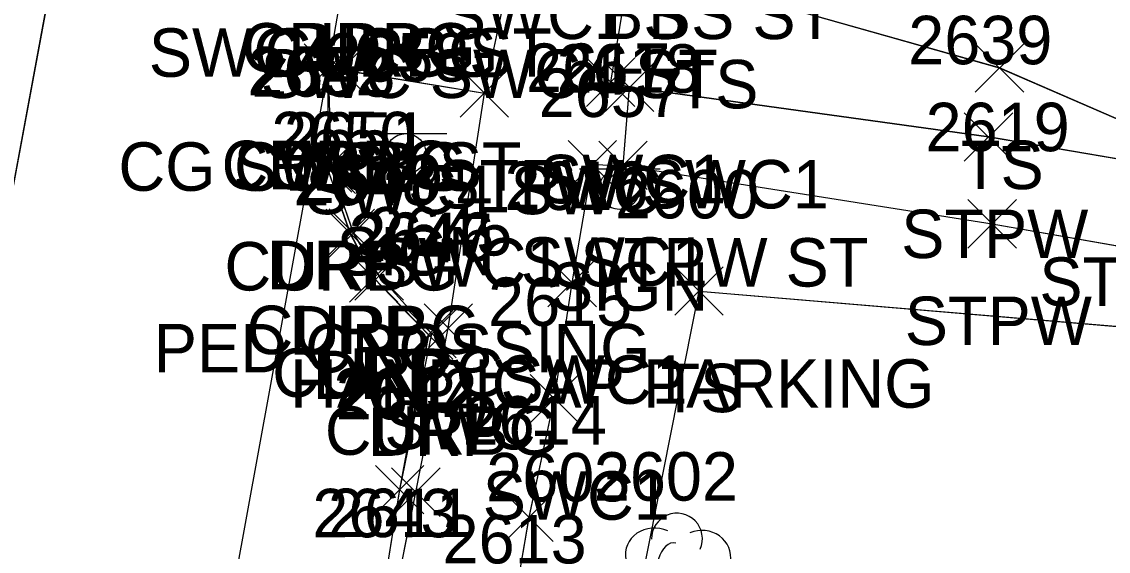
# Model space of a CAD drawing. Extents: x 1554668 to 1563881, y 831386 to 834374.
# Drawn here: x 1562220.69 to 1562265.54, y 832464.13 to 832485.99 of the extents above; entities that cross this region are included whole.
import ezdxf

# ---------------------------------------------------------------- set-up
doc = ezdxf.new("R2010")
doc.units = 0
for name, color, linetype in [('L_A', 7, 'Continuous'), ('L_I', 7, 'Continuous'), ('L_TIC', 7, 'Continuous'), ('LBF', 7, 'Continuous'), ('LELB', 7, 'Continuous'), ('LTD', 7, 'Continuous'), ('P_A', 7, 'Continuous'), ('P_TIC', 7, 'Continuous'), ('PET', 7, 'Continuous'), ('PRC', 7, 'Continuous'), ('R_A', 7, 'Continuous'), ('R_I', 7, 'Continuous'), ('R_TIC', 7, 'Continuous'), ('RC', 7, 'Continuous'), ('RDP', 7, 'Continuous'), ('RSW', 7, 'Continuous'), ('S_A', 7, 'Continuous'), ('S_C', 7, 'Continuous'), ('S_I', 7, 'Continuous'), ('SSGN', 7, 'Continuous')]:
    doc.layers.add(name, color=color, linetype=linetype)

msp = doc.modelspace()

# ---------------------------------------------------------------- linework, layer by layer
at = {"layer": 'L_TIC'}
for points in [[(1562260.05, 832483.08), (1562262.05, 832485.08)], [(1562262.05, 832483.08), (1562260.05, 832485.08)], [(1562244.776, 832482.282), (1562246.776, 832484.282)], [(1562246.776, 832482.282), (1562244.776, 832484.282)], [(1562259.597, 832480.234), (1562261.597, 832482.234)], [(1562261.597, 832480.234), (1562259.597, 832482.234)], [(1562244.508, 832479.058), (1562246.508, 832481.058)], [(1562246.508, 832479.058), (1562244.508, 832481.058)], [(1562259.746, 832476.645), (1562261.746, 832478.645)], [(1562261.746, 832476.645), (1562259.746, 832478.645)], [(1562247.648, 832473.873), (1562249.648, 832475.873)], [(1562249.648, 832473.873), (1562247.648, 832475.873)]]:
    msp.add_lwpolyline(points, dxfattribs=at)
at = {"layer": 'LBF'}
for points in [[(1562284.319, 832503.829), (1562276.666, 832505.059), (1562272.145, 832505.595), (1562271.854, 832504.462), (1562271.348, 832500.753), (1562271.032, 832499.553), (1562276.367, 832498.207), (1562274.042, 832484.736), (1562273.095, 832484.926), (1562272.166, 832479.262), (1562260.597, 832481.234), (1562245.776, 832483.282)], [(1562284.322, 832503.826), (1562276.671, 832505.059), (1562272.146, 832505.588), (1562271.859, 832504.46), (1562271.353, 832500.752), (1562271.037, 832499.552), (1562276.372, 832498.205), (1562274.048, 832484.735), (1562273.098, 832484.923), (1562272.168, 832479.258), (1562260.599, 832481.23), (1562245.778, 832483.275)], [(1562284.322, 832503.826), (1562276.671, 832505.059), (1562272.146, 832505.588), (1562271.859, 832504.46), (1562271.353, 832500.752), (1562271.037, 832499.552), (1562276.372, 832498.205), (1562274.048, 832484.735), (1562273.098, 832484.923), (1562272.168, 832479.258), (1562260.599, 832481.23), (1562245.778, 832483.275)], [(1562284.322, 832503.826), (1562276.671, 832505.059), (1562272.146, 832505.588), (1562271.859, 832504.46), (1562271.353, 832500.752), (1562271.037, 832499.552), (1562276.372, 832498.205), (1562274.048, 832484.735), (1562273.098, 832484.923), (1562272.168, 832479.258), (1562260.599, 832481.23), (1562245.778, 832483.275)], [(1562245.508, 832480.058), (1562260.746, 832477.645), (1562277.25, 832474.752), (1562293.85, 832471.573), (1562295.363, 832480.19), (1562278.842, 832482.926), (1562279.035, 832483.931), (1562278.058, 832484.164), (1562280.375, 832497.579), (1562283.129, 832496.908)], [(1562245.509, 832480.051), (1562260.751, 832477.644), (1562277.252, 832474.748), (1562293.855, 832471.571), (1562295.368, 832480.187), (1562278.848, 832482.924), (1562279.036, 832483.926), (1562278.062, 832484.161), (1562280.382, 832497.579), (1562283.132, 832496.904)], [(1562245.509, 832480.051), (1562260.751, 832477.644), (1562277.252, 832474.748), (1562293.855, 832471.571), (1562295.368, 832480.187), (1562278.848, 832482.924), (1562279.036, 832483.926), (1562278.062, 832484.161), (1562280.382, 832497.579), (1562283.132, 832496.904)], [(1562245.509, 832480.051), (1562260.751, 832477.644), (1562277.252, 832474.748), (1562293.855, 832471.571), (1562295.368, 832480.187), (1562278.848, 832482.924), (1562279.036, 832483.926), (1562278.062, 832484.161), (1562280.382, 832497.579), (1562283.132, 832496.904)]]:
    msp.add_lwpolyline(points, dxfattribs=at)
at = {"layer": 'LELB'}
for points in [[(1562272.166, 832479.262), (1562261.05, 832484.08), (1562249.271, 832487.414), (1562251.487, 832497.559), (1562253.109, 832504.194)], [(1562272.168, 832479.258), (1562261.056, 832484.079), (1562249.276, 832487.415), (1562251.489, 832497.553), (1562253.114, 832504.195)], [(1562272.168, 832479.258), (1562261.056, 832484.079), (1562249.276, 832487.415), (1562251.489, 832497.553), (1562253.114, 832504.195)], [(1562272.168, 832479.258), (1562261.056, 832484.079), (1562249.276, 832487.415), (1562251.489, 832497.553), (1562253.114, 832504.195)], [(1562234.219, 832363.249), (1562225.271, 832364.506), (1562227.698, 832371.808), (1562228.53, 832376.084), (1562233.297, 832391.54), (1562239.035, 832406.381), (1562235.401, 832414.225), (1562237.169, 832418.606), (1562243.381, 832448.273), (1562248.648, 832474.873), (1562269.134, 832473.144), (1562277.25, 832474.752)], [(1562234.221, 832363.243), (1562225.274, 832364.506), (1562227.701, 832371.803), (1562228.534, 832376.083), (1562233.299, 832391.535), (1562239.039, 832406.376), (1562235.405, 832414.22), (1562237.173, 832418.602), (1562243.383, 832448.269), (1562248.652, 832474.871), (1562269.138, 832473.141), (1562277.252, 832474.748)], [(1562234.221, 832363.243), (1562225.274, 832364.506), (1562227.701, 832371.803), (1562228.534, 832376.083), (1562233.299, 832391.535), (1562239.039, 832406.376), (1562235.405, 832414.22), (1562237.173, 832418.602), (1562243.383, 832448.269), (1562248.652, 832474.871), (1562269.138, 832473.141), (1562277.252, 832474.748)], [(1562234.221, 832363.243), (1562225.274, 832364.506), (1562227.701, 832371.803), (1562228.534, 832376.083), (1562233.299, 832391.535), (1562239.039, 832406.376), (1562235.405, 832414.22), (1562237.173, 832418.602), (1562243.383, 832448.269), (1562248.652, 832474.871), (1562269.138, 832473.141), (1562277.252, 832474.748)]]:
    msp.add_lwpolyline(points, dxfattribs=at)
at = {"layer": 'LTD'}
msp.add_arc((1562247.736, 832464.657), 1.047, 335.5272, 180.9563, dxfattribs=at)
for centre, major_axis, ratio, start_param, end_param in [((1562246.897, 832463.889), (1.21, -0.512), 0.895232, 1.570796, 4.712389), ((1562248.73, 832463.806), (-1.141, -0.483), 0.949671, 1.570796, 4.712389), ((1562247.48, 832463.681), (-0.208, -0.792), 0.645439, 3.141593, 6.283185)]:
    msp.add_ellipse(centre, major_axis=major_axis, ratio=ratio, start_param=start_param, end_param=end_param, dxfattribs=at)
at = {"layer": 'P_TIC'}
for points in [[(1562232.351, 832483.078), (1562234.351, 832485.078)], [(1562234.351, 832483.078), (1562232.351, 832485.078)]]:
    msp.add_lwpolyline(points, dxfattribs=at)
at = {"layer": 'PET'}
for points in [[(1562193.167, 832267.13), (1562201.146, 832309.703), (1562207.218, 832342.575), (1562208.538, 832349.445), (1562211.679, 832366.094), (1562212.836, 832373.113), (1562216.871, 832394.677), (1562221.784, 832421.25), (1562225.693, 832442.111), (1562233.351, 832484.078), (1562234.186, 832488.931), (1562241.957, 832528.547), (1562242.008, 832533.059), (1562244.222, 832536.962), (1562248.062, 832556.9), (1562257.295, 832610.994), (1562261.428, 832631.195), (1562266.166, 832657.988), (1562270.512, 832679.644), (1562276.163, 832714.072), (1562282.459, 832748.505), (1562288.68, 832787.056), (1562293.2, 832810.286), (1562300.396, 832850.568)], [(1562193.171, 832267.13), (1562201.149, 832309.703), (1562207.222, 832342.574), (1562208.542, 832349.444), (1562211.683, 832366.093), (1562212.84, 832373.112), (1562216.874, 832394.674), (1562221.788, 832421.249), (1562225.694, 832442.106), (1562233.354, 832484.072), (1562234.19, 832488.925), (1562241.961, 832528.547), (1562242.013, 832533.06), (1562244.225, 832536.956), (1562248.066, 832556.896), (1562257.301, 832610.991), (1562261.43, 832631.195), (1562266.171, 832657.989), (1562270.514, 832679.643), (1562276.166, 832714.07), (1562282.463, 832748.508), (1562288.682, 832787.054), (1562293.205, 832810.287), (1562300.398, 832850.573)], [(1562193.171, 832267.13), (1562201.149, 832309.703), (1562207.222, 832342.574), (1562208.542, 832349.444), (1562211.683, 832366.093), (1562212.84, 832373.112), (1562216.874, 832394.674), (1562221.788, 832421.249), (1562225.694, 832442.106), (1562233.354, 832484.072), (1562234.19, 832488.925), (1562241.961, 832528.547), (1562242.013, 832533.06), (1562244.225, 832536.956), (1562248.066, 832556.896), (1562257.301, 832610.991), (1562261.43, 832631.195), (1562266.171, 832657.989), (1562270.514, 832679.643), (1562276.166, 832714.07), (1562282.463, 832748.508), (1562288.682, 832787.054), (1562293.205, 832810.287), (1562300.398, 832850.573)], [(1562193.171, 832267.13), (1562201.149, 832309.703), (1562207.222, 832342.574), (1562208.542, 832349.444), (1562211.683, 832366.093), (1562212.84, 832373.112), (1562216.874, 832394.674), (1562221.788, 832421.249), (1562225.694, 832442.106), (1562233.354, 832484.072), (1562234.19, 832488.925), (1562241.961, 832528.547), (1562242.013, 832533.06), (1562244.225, 832536.956), (1562248.066, 832556.896), (1562257.301, 832610.991), (1562261.43, 832631.195), (1562266.171, 832657.989), (1562270.514, 832679.643), (1562276.166, 832714.07), (1562282.463, 832748.508), (1562288.682, 832787.054), (1562293.205, 832810.287), (1562300.398, 832850.573)]]:
    msp.add_lwpolyline(points, dxfattribs=at)
at = {"layer": 'PRC'}
for points in [[(1562110.411, 831900.561), (1562120.308, 831948.457), (1562125.632, 831978.446), (1562135.485, 832029.35), (1562141.594, 832061.08), (1562148.973, 832098.697), (1562154.265, 832127.132), (1562163.42, 832175.531), (1562172.445, 832223.752), (1562181.394, 832270.005), (1562188.915, 832310.797), (1562198.31, 832360.399), (1562204.785, 832396.81), (1562210.164, 832423.469), (1562217.979, 832466.497), (1562228.735, 832524.397), (1562236.126, 832565.741), (1562244.769, 832613.731), (1562253.108, 832660.756), (1562257.149, 832682.207), (1562263.128, 832717.528), (1562269.494, 832752.574), (1562275.778, 832790.076), (1562288.132, 832857.633)], [(1562110.411, 831900.561), (1562120.308, 831948.457), (1562125.632, 831978.446), (1562135.485, 832029.35), (1562141.594, 832061.08), (1562148.973, 832098.697), (1562154.265, 832127.132), (1562163.42, 832175.531), (1562172.445, 832223.752), (1562181.394, 832270.005), (1562188.915, 832310.797), (1562198.31, 832360.399), (1562204.785, 832396.81), (1562210.164, 832423.469), (1562217.979, 832466.497), (1562228.735, 832524.397), (1562236.126, 832565.741), (1562244.769, 832613.731), (1562253.108, 832660.756), (1562257.149, 832682.207), (1562263.128, 832717.528), (1562269.494, 832752.574), (1562275.778, 832790.076), (1562288.132, 832857.633)], [(1562110.411, 831900.561), (1562120.308, 831948.457), (1562125.632, 831978.446), (1562135.485, 832029.35), (1562141.594, 832061.08), (1562148.973, 832098.697), (1562154.265, 832127.132), (1562163.42, 832175.531), (1562172.445, 832223.752), (1562181.394, 832270.005), (1562188.915, 832310.797), (1562198.31, 832360.399), (1562204.785, 832396.81), (1562210.164, 832423.469), (1562217.979, 832466.497), (1562228.735, 832524.397), (1562236.126, 832565.741), (1562244.769, 832613.731), (1562253.108, 832660.756), (1562257.149, 832682.207), (1562263.128, 832717.528), (1562269.494, 832752.574), (1562275.778, 832790.076), (1562288.132, 832857.633)], [(1562110.416, 831900.563), (1562120.309, 831948.456), (1562125.634, 831978.446), (1562135.488, 832029.349), (1562141.594, 832061.08), (1562148.971, 832098.698), (1562154.265, 832127.137), (1562163.419, 832175.534), (1562172.445, 832223.751), (1562181.389, 832270.011), (1562188.91, 832310.801), (1562198.306, 832360.397), (1562204.781, 832396.813), (1562210.163, 832423.475), (1562217.975, 832466.5), (1562228.731, 832524.404), (1562236.122, 832565.744), (1562244.766, 832613.73), (1562253.104, 832660.756), (1562257.145, 832682.206), (1562263.124, 832717.525), (1562269.49, 832752.57), (1562275.776, 832790.077), (1562288.125, 832857.632)]]:
    msp.add_lwpolyline(points, dxfattribs=at)
at = {"layer": 'R_TIC'}
for points in [[(1562232.351, 832483.078), (1562234.351, 832485.078)], [(1562234.351, 832483.078), (1562232.351, 832485.078)], [(1562232.351, 832483.078), (1562234.351, 832485.078)], [(1562234.351, 832483.078), (1562232.351, 832485.078)], [(1562232.865, 832483.01), (1562234.865, 832485.01)], [(1562234.865, 832483.01), (1562232.865, 832485.01)], [(1562232.865, 832483.01), (1562234.865, 832485.01)], [(1562234.865, 832483.01), (1562232.865, 832485.01)], [(1562244, 832482.496), (1562246, 832484.496)], [(1562246, 832482.496), (1562244, 832484.496)], [(1562238.785, 832482.044), (1562240.785, 832484.044)], [(1562240.785, 832482.044), (1562238.785, 832484.044)], [(1562238.785, 832482.044), (1562240.785, 832484.044)], [(1562240.785, 832482.044), (1562238.785, 832484.044)], [(1562244.776, 832482.282), (1562246.776, 832484.282)], [(1562246.776, 832482.282), (1562244.776, 832484.282)], [(1562232.307, 832478.95), (1562234.307, 832480.95)], [(1562234.307, 832478.95), (1562232.307, 832480.95)], [(1562232.47, 832478.896), (1562234.47, 832480.896)], [(1562234.47, 832478.896), (1562232.47, 832480.896)], [(1562243.243, 832479.091), (1562245.243, 832481.091)], [(1562245.243, 832479.091), (1562243.243, 832481.091)], [(1562244.508, 832479.058), (1562246.508, 832481.058)], [(1562246.508, 832479.058), (1562244.508, 832481.058)], [(1562233.247, 832476.254), (1562235.247, 832478.254)], [(1562235.247, 832476.254), (1562233.247, 832478.254)], [(1562233.381, 832476.27), (1562235.381, 832478.27)], [(1562235.381, 832476.27), (1562233.381, 832478.27)], [(1562234.213, 832474.415), (1562236.213, 832476.415)], [(1562236.213, 832474.415), (1562234.213, 832476.415)], [(1562234.441, 832474.503), (1562236.441, 832476.503)], [(1562236.441, 832474.503), (1562234.441, 832476.503)], [(1562242.41, 832474.219), (1562244.41, 832476.219)], [(1562244.41, 832474.219), (1562242.41, 832476.219)], [(1562236.483, 832472.065), (1562238.483, 832474.065)], [(1562238.483, 832472.065), (1562236.483, 832474.065)], [(1562236.616, 832472.114), (1562238.616, 832474.114)], [(1562238.616, 832472.114), (1562236.616, 832474.114)], [(1562237.293, 832472.34), (1562239.293, 832474.34)], [(1562239.293, 832472.34), (1562237.293, 832474.34)], [(1562241.677, 832469.434), (1562243.677, 832471.434)], [(1562243.677, 832469.434), (1562241.677, 832471.434)], [(1562235.289, 832465.678), (1562237.289, 832467.678)], [(1562237.289, 832465.678), (1562235.289, 832467.678)], [(1562235.289, 832465.678), (1562237.289, 832467.678)], [(1562237.289, 832465.678), (1562235.289, 832467.678)], [(1562235.957, 832465.575), (1562237.957, 832467.575)], [(1562237.957, 832465.575), (1562235.957, 832467.575)], [(1562240.627, 832464.536), (1562242.627, 832466.536)], [(1562242.627, 832464.536), (1562240.627, 832466.536)]]:
    msp.add_lwpolyline(points, dxfattribs=at)
at = {"layer": 'RC'}
for points in [[(1562236.289, 832466.678), (1562237.616, 832473.114), (1562235.441, 832475.503), (1562234.381, 832477.27), (1562233.47, 832479.896), (1562233.351, 832484.078), (1562233.865, 832484.01)], [(1562236.292, 832466.673), (1562237.619, 832473.106), (1562235.445, 832475.504), (1562234.384, 832477.264), (1562233.473, 832479.888), (1562233.354, 832484.072), (1562233.869, 832484.011)], [(1562236.292, 832466.673), (1562237.619, 832473.106), (1562235.445, 832475.504), (1562234.384, 832477.264), (1562233.473, 832479.888), (1562233.354, 832484.072), (1562233.869, 832484.011)], [(1562236.292, 832466.673), (1562237.619, 832473.106), (1562235.445, 832475.504), (1562234.384, 832477.264), (1562233.473, 832479.888), (1562233.354, 832484.072), (1562233.869, 832484.011)]]:
    msp.add_lwpolyline(points, dxfattribs=at)
at = {"layer": 'RDP'}
for points in [[(1562225.693, 832442.111), (1562226.677, 832446.983), (1562230.681, 832449.23), (1562233.151, 832450.357), (1562234.116, 832454.827), (1562235.498, 832461.717), (1562236.289, 832466.678), (1562237.483, 832473.065), (1562235.213, 832475.415), (1562234.247, 832477.254), (1562233.307, 832479.95), (1562233.351, 832484.078)], [(1562225.694, 832442.106), (1562226.681, 832446.98), (1562230.685, 832449.224), (1562233.155, 832450.356), (1562234.118, 832454.821), (1562235.502, 832461.715), (1562236.292, 832466.673), (1562237.485, 832473.058), (1562235.217, 832475.414), (1562234.251, 832477.25), (1562233.311, 832479.95), (1562233.354, 832484.072)], [(1562225.694, 832442.106), (1562226.681, 832446.98), (1562230.685, 832449.224), (1562233.155, 832450.356), (1562234.118, 832454.821), (1562235.502, 832461.715), (1562236.292, 832466.673), (1562237.485, 832473.058), (1562235.217, 832475.414), (1562234.251, 832477.25), (1562233.311, 832479.95), (1562233.354, 832484.072)], [(1562225.694, 832442.106), (1562226.681, 832446.98), (1562230.685, 832449.224), (1562233.155, 832450.356), (1562234.118, 832454.821), (1562235.502, 832461.715), (1562236.292, 832466.673), (1562237.485, 832473.058), (1562235.217, 832475.414), (1562234.251, 832477.25), (1562233.311, 832479.95), (1562233.354, 832484.072)]]:
    msp.add_lwpolyline(points, dxfattribs=at)
at = {"layer": 'RSW'}
for points in [[(1562199.278, 832264.932), (1562207.605, 832308.712), (1562213.507, 832341.19), (1562215.246, 832350.285), (1562217.945, 832364.493), (1562219.157, 832371.002), (1562223.319, 832393.848), (1562228.316, 832419.906), (1562233.829, 832449.886), (1562234.728, 832454.744), (1562235.989, 832461.711), (1562236.957, 832466.575), (1562238.293, 832473.34), (1562239.785, 832483.044), (1562240.805, 832487.84), (1562242.418, 832496.743), (1562247.081, 832521.971), (1562250.338, 832539.541), (1562250.495, 832539.937)], [(1562199.281, 832264.931), (1562207.608, 832308.712), (1562213.511, 832341.189), (1562215.249, 832350.286), (1562217.949, 832364.492), (1562219.161, 832370.998), (1562223.323, 832393.851), (1562228.319, 832419.899), (1562233.833, 832449.883), (1562234.732, 832454.742), (1562235.992, 832461.703), (1562236.961, 832466.574), (1562238.296, 832473.337), (1562239.788, 832483.042), (1562240.808, 832487.833), (1562242.422, 832496.742), (1562247.085, 832521.97), (1562250.341, 832539.537), (1562250.499, 832539.938)], [(1562199.281, 832264.931), (1562207.608, 832308.712), (1562213.511, 832341.189), (1562215.249, 832350.286), (1562217.949, 832364.492), (1562219.161, 832370.998), (1562223.323, 832393.851), (1562228.319, 832419.899), (1562233.833, 832449.883), (1562234.732, 832454.742), (1562235.992, 832461.703), (1562236.961, 832466.574), (1562238.296, 832473.337), (1562239.788, 832483.042), (1562240.808, 832487.833), (1562242.422, 832496.742), (1562247.085, 832521.97), (1562250.341, 832539.537), (1562250.499, 832539.938)], [(1562199.281, 832264.931), (1562207.608, 832308.712), (1562213.511, 832341.189), (1562215.249, 832350.286), (1562217.949, 832364.492), (1562219.161, 832370.998), (1562223.323, 832393.851), (1562228.319, 832419.899), (1562233.833, 832449.883), (1562234.732, 832454.742), (1562235.992, 832461.703), (1562236.961, 832466.574), (1562238.296, 832473.337), (1562239.788, 832483.042), (1562240.808, 832487.833), (1562242.422, 832496.742), (1562247.085, 832521.97), (1562250.341, 832539.537), (1562250.499, 832539.938)], [(1562228.277, 832393.371), (1562233.083, 832419.36), (1562238.49, 832449.192), (1562239.584, 832454.599), (1562240.799, 832460.633), (1562241.627, 832465.536), (1562242.677, 832470.434), (1562243.41, 832475.219), (1562244.243, 832480.091), (1562245.508, 832480.058), (1562245.776, 832483.282), (1562245, 832483.496), (1562246.121, 832490.273), (1562248.716, 832504.749), (1562250.872, 832504.451), (1562251.651, 832508.22), (1562249.553, 832508.685), (1562255.201, 832539.171)], [(1562228.28, 832393.367), (1562233.087, 832419.355), (1562238.49, 832449.188), (1562239.589, 832454.598), (1562240.8, 832460.627), (1562241.629, 832465.529), (1562242.68, 832470.432), (1562243.414, 832475.218), (1562244.247, 832480.09), (1562245.509, 832480.051), (1562245.778, 832483.275), (1562245.002, 832483.492), (1562246.125, 832490.271), (1562248.721, 832504.75), (1562250.877, 832504.452), (1562251.655, 832508.219), (1562249.556, 832508.681), (1562255.204, 832539.166)], [(1562228.28, 832393.367), (1562233.087, 832419.355), (1562238.49, 832449.188), (1562239.589, 832454.598), (1562240.8, 832460.627), (1562241.629, 832465.529), (1562242.68, 832470.432), (1562243.414, 832475.218), (1562244.247, 832480.09), (1562245.509, 832480.051), (1562245.778, 832483.275), (1562245.002, 832483.492), (1562246.125, 832490.271), (1562248.721, 832504.75), (1562250.877, 832504.452), (1562251.655, 832508.219), (1562249.556, 832508.681), (1562255.204, 832539.166)], [(1562228.28, 832393.367), (1562233.087, 832419.355), (1562238.49, 832449.188), (1562239.589, 832454.598), (1562240.8, 832460.627), (1562241.629, 832465.529), (1562242.68, 832470.432), (1562243.414, 832475.218), (1562244.247, 832480.09), (1562245.509, 832480.051), (1562245.778, 832483.275), (1562245.002, 832483.492), (1562246.125, 832490.271), (1562248.721, 832504.75), (1562250.877, 832504.452), (1562251.655, 832508.219), (1562249.556, 832508.681), (1562255.204, 832539.166)], [(1562233.865, 832484.01), (1562239.785, 832483.044)], [(1562233.869, 832484.011), (1562239.788, 832483.042)], [(1562233.869, 832484.011), (1562239.788, 832483.042)], [(1562233.869, 832484.011), (1562239.788, 832483.042)]]:
    msp.add_lwpolyline(points, dxfattribs=at)
at = {"layer": 'SSGN'}
for p, q in [((1562234.895, 832481.371), (1562238.228, 832481.371)), ((1562236.542, 832480.537), (1562236.542, 832480.537)), ((1562243.707, 832479.912), (1562247.04, 832479.912)), ((1562245.354, 832479.078), (1562245.354, 832479.078))]:
    msp.add_line(p, q, dxfattribs=at)
for centre in [(1562236.542, 832480.537), (1562245.354, 832479.078)]:
    msp.add_circle(centre, 0.833, dxfattribs=at)

# ---------------------------------------------------------------- texts
at = {"layer": 'L_A'}
for s, p in [('BS', (1562244.562, 832485.273)), ('TS', (1562247.681, 832482.414)), ('TS', (1562259.459, 832479.08)), ('STPW SWC1', (1562237.807, 832478.282)), ('STPW', (1562256.991, 832476.234)), ('SWC1 STPW ST', (1562235.279, 832475.058)), ('STPW TS ST', (1562262.694, 832474.262)), ('STPW', (1562257.139, 832472.645)), ('TS', (1562247.057, 832469.873))]:
    msp.add_text(s, height=2, dxfattribs=at).set_placement(p)
at = {"layer": 'L_I'}
for s, p in [('2639', (1562257.282, 832484.234)), ('2618', (1562242.767, 832483.058)), ('2619', (1562257.998, 832480.645)), ('2600', (1562245.175, 832477.873)), ('2602', (1562244.303, 832466.223))]:
    msp.add_text(s, height=2, dxfattribs=at).set_placement(p)
at = {"layer": 'P_A'}
for p in [(1562231.675, 832483.931), (1562230.839, 832479.078)]:
    msp.add_text('RDP', height=2, dxfattribs=at).set_placement(p)
at = {"layer": 'R_A'}
for s, p in [('SWC1 BS ST', (1562238.066, 832485.273)), ('SWC4 CG ST', (1562225.932, 832483.716)), ('CURBG', (1562229.769, 832483.931)), ('CURBG', (1562230.704, 832483.716)), ('DRP', (1562231.675, 832483.931)), ('SWC SWC4 ST', (1562230.546, 832482.84)), ('SWC SWC4 ST', (1562230.546, 832482.84)), ('CG SWC4 ST', (1562224.676, 832479.01)), ('CURBG', (1562228.934, 832479.078)), ('CURBG', (1562229.448, 832479.01)), ('DRP', (1562230.839, 832479.078)), ('SWC1', (1562242.039, 832478.496)), ('SWC4 SWC', (1562232.391, 832478.044)), ('SWC4 SWC', (1562232.391, 832478.044)), ('STPW SWC1', (1562237.807, 832478.282)), ('CURBG', (1562229.053, 832474.896)), ('DRP', (1562230.795, 832474.95)), ('SWC1 STPW ST', (1562235.279, 832475.058)), ('SWC1', (1562241.282, 832475.091)), ('CURBG', (1562229.963, 832472.27)), ('DRP', (1562231.735, 832472.254)), ('CURBG', (1562231.023, 832470.503)), ('DRP', (1562232.701, 832470.415)), ('SWC1', (1562240.449, 832470.219)), ('CURBG', (1562233.199, 832468.114)), ('DRP', (1562234.971, 832468.065)), ('SWC', (1562235.655, 832468.34)), ('SWC1', (1562239.716, 832465.434))]:
    msp.add_text(s, height=2, dxfattribs=at).set_placement(p)
at = {"layer": 'R_I'}
for s, p in [('2652', (1562230, 832482.95)), ('2653', (1562230.163, 832482.896)), ('2617', (1562241.503, 832483.091)), ('2618', (1562242.767, 832483.058)), ('2650', (1562230.987, 832480.27)), ('2651', (1562231.507, 832480.254)), ('2648', (1562231.906, 832478.415)), ('2649', (1562232.126, 832478.503)), ('2616', (1562240.614, 832478.219)), ('2647', (1562234.175, 832476.065)), ('2646', (1562234.254, 832476.114)), ('2645', (1562234.986, 832476.34)), ('2615', (1562239.937, 832473.434)), ('2612', (1562233.549, 832469.678)), ('2612', (1562233.549, 832469.678)), ('2644', (1562233.65, 832469.575)), ('2614', (1562238.887, 832468.536)), ('2643', (1562232.682, 832464.711)), ('2611', (1562233.325, 832464.717)), ('2611', (1562233.325, 832464.717)), ('2613', (1562238.058, 832463.633))]:
    msp.add_text(s, height=2, dxfattribs=at).set_placement(p)
at = {"layer": 'S_A'}
for p in [(1562233.68, 832475.517), (1562242.492, 832474.058)]:
    msp.add_text('SIGN', height=2, dxfattribs=at).set_placement(p)
at = {"layer": 'S_C'}
for s, p in [('PED CROSSING', (1562226.136, 832471.517)), ('HANDICAP PARKING', (1562231.767, 832470.058))]:
    msp.add_text(s, height=2, dxfattribs=at).set_placement(p)
at = {"layer": 'S_I'}
for s, p in [('2658', (1562233.215, 832483.517)), ('2657', (1562242.027, 832482.058)), ('2603', (1562239.859, 832466.191))]:
    msp.add_text(s, height=2, dxfattribs=at).set_placement(p)

doc.saveas('drawing.dxf')
